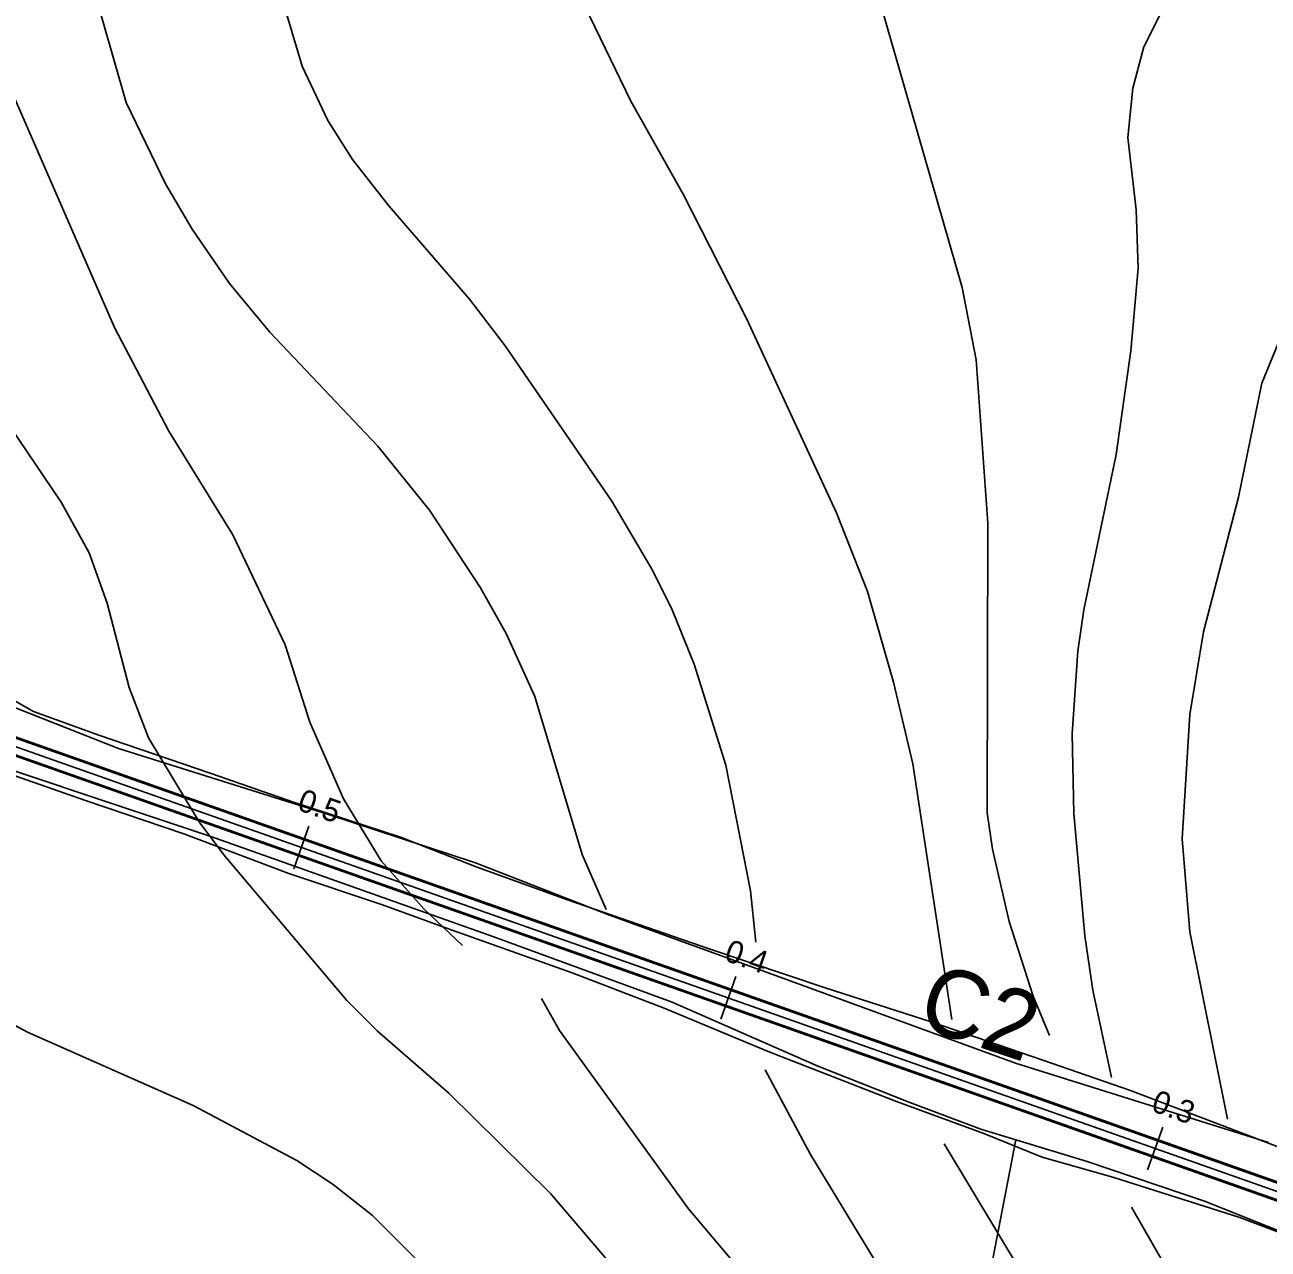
# Model space of a CAD drawing. Extents: x -662620 to -656370, y -1067090 to -1062990.
# Drawn here: x -657170 to -656895.4, y -1064515.5 to -1064245 of the extents above; entities that cross this region are included whole.
import ezdxf

# ---------------------------------------------------------------- set-up
doc = ezdxf.new("R2010")
doc.units = 0
for name, color, linetype in [('Agrotechnicka_opatreni_hrazkovani_a_dulkovani__mulcovani', 7, 'Continuous'), ('CESTA_ZABOR', 7, 'Continuous'), ('Default', 7, 'Continuous'), ('Organizacni_opatreni_ochranne_zatravnení__protierozni_rozmistovani_plodin__osevni_postup__stridani_plodin', 7, 'Continuous'), ('ORNÁ_PŮDA_-_STÁVAJÍCÍ', 7, 'Continuous'), ('OSTATNÍ_PLOCHA_-_STÁVAJÍCÍ', 7, 'Continuous'), ('POLNÍ_CESTA_STÁVAJÍCÍ_-_KRAJ', 7, 'Continuous'), ('POLNÍ_CESTA_STÁVAJÍCÍ_-_OSA', 7, 'Continuous'), ('Popis_objektů_polních_cest_stávajících', 7, 'Continuous'), ('VRSTEVNICE_ZDŮRAZNĚNÁ', 7, 'Continuous'), ('VRSTEVNICE_ZÁKLADNÍ', 7, 'Continuous')]:
    doc.layers.add(name, color=color, linetype=linetype)

msp = doc.modelspace()

# ---------------------------------------------------------------- linework, layer by layer
at = {"layer": 'Agrotechnicka_opatreni_hrazkovani_a_dulkovani__mulcovani'}
msp.add_lwpolyline([(-656895.3, -1064491.92), (-656951.18, -1064474.35), (-657004.79, -1064454.77), (-657040.87, -1064441.71), (-657070.43, -1064430.16), (-657103.16, -1064419.42), (-657149.26, -1064404.86), (-657177.32, -1064393.81)], dxfattribs=at)
at = {"layer": 'CESTA_ZABOR'}
for points in [[(-657303.28, -1064356.06), (-656649.22, -1064586.7), (-656636.72, -1064591.11), (-656637.96, -1064594.64), (-656650.46, -1064590.24), (-657304.53, -1064359.6), (-657303.28, -1064356.06), (-657303.28, -1064356.06)], [(-657303.28, -1064356.06), (-656649.22, -1064586.7), (-656636.72, -1064591.11), (-656637.96, -1064594.64), (-656650.46, -1064590.24), (-657304.53, -1064359.6)]]:
    msp.add_lwpolyline(points, dxfattribs=at)
at = {"layer": 'Organizacni_opatreni_ochranne_zatravnení__protierozni_rozmistovani_plodin__osevni_postup__stridani_plodin'}
for points in [[(-657194.7, -1064402.4), (-657128.9, -1064424.3), (-657066.6, -1064446.4), (-657027, -1064460.9), (-656994.97, -1064475), (-656974.5, -1064483.1), (-656958.8, -1064489), (-656951.1, -1064491.3), (-656957.4, -1064524.1), (-656975.4, -1064588.9), (-656989.4, -1064655.1), (-656996.02, -1064652.53), (-657005.54, -1064649.01), (-657037, -1064633.7), (-657069.2, -1064619.2), (-657106.76, -1064606.84), (-657132.88, -1064599.01), (-657203.03, -1064575.41)], [(-656957.8, -1064688.1), (-656974.5, -1064669.7), (-656985.8, -1064658.1), (-656989.4, -1064655.1), (-656975.4, -1064588.9), (-656957.4, -1064524.1), (-656951.1, -1064491.3), (-656935.34, -1064496.08), (-656909.22, -1064504.92), (-656861.4, -1064524.1), (-656847.4, -1064528.9), (-656814.52, -1064539.56), (-656784.45, -1064548.6), (-656762.2, -1064558), (-656757.6, -1064561.9), (-656755.6, -1064567), (-656755.8, -1064573.2), (-656756.5, -1064615.6), (-656758.9, -1064736.87)]]:
    msp.add_lwpolyline(points, dxfattribs=at)
at = {"layer": 'ORNÁ_PŮDA_-_STÁVAJÍCÍ'}
for p, q in [((-657168.08, -1064396.72), (-657175.64, -1064392.43)), ((-657153.63, -1064401.95), (-657168.08, -1064396.72)), ((-657128.8, -1064410.37), (-657153.63, -1064401.95)), ((-657172.54, -1064410.77), (-657156.61, -1064416.33)), ((-657110.67, -1064416.73), (-657128.8, -1064410.37)), ((-657156.61, -1064416.33), (-657134.89, -1064423.75)), ((-657086.98, -1064424.44), (-657110.67, -1064416.73)), ((-657134.89, -1064423.75), (-657111.64, -1064432.51)), ((-657070.26, -1064431.04), (-657086.98, -1064424.44)), ((-657111.64, -1064432.51), (-657091.17, -1064439.32)), ((-657050.14, -1064438.33), (-657070.26, -1064431.04)), ((-657018.8, -1064449.12), (-657050.14, -1064438.33)), ((-657091.17, -1064439.32), (-657075.62, -1064445.04)), ((-657075.62, -1064445.04), (-657049.11, -1064454.45)), ((-656993.22, -1064457.77), (-657018.8, -1064449.12)), ((-657049.11, -1064454.45), (-657028.79, -1064462.23)), ((-656969.54, -1064465.35), (-656993.22, -1064457.77)), ((-657028.79, -1064462.23), (-657005.82, -1064471.79)), ((-656945.13, -1064473.73), (-656969.54, -1064465.35)), ((-657005.82, -1064471.79), (-656977.46, -1064482.82)), ((-656925.74, -1064480.42), (-656945.13, -1064473.73)), ((-656977.46, -1064482.82), (-656958.19, -1064489.9)), ((-656893.33, -1064492.76), (-656925.74, -1064480.42)), ((-656958.19, -1064489.9), (-656945.25, -1064495.13)), ((-656945.25, -1064495.13), (-656929.69, -1064499.56)), ((-656929.69, -1064499.56), (-656901.62, -1064508.49)), ((-656901.62, -1064508.49), (-656885.61, -1064514.48))]:
    msp.add_line(p, q, dxfattribs=at)
for points in [[(-656893.33, -1064492.76), (-656925.74, -1064480.42), (-656945.13, -1064473.73), (-656969.54, -1064465.35), (-656993.22, -1064457.77), (-657018.8, -1064449.12), (-657050.14, -1064438.33), (-657070.26, -1064431.04), (-657086.98, -1064424.44), (-657110.67, -1064416.73), (-657128.8, -1064410.37), (-657153.63, -1064401.95), (-657168.08, -1064396.72), (-657175.64, -1064392.43)], [(-657172.54, -1064410.77), (-657156.61, -1064416.33), (-657134.89, -1064423.75), (-657111.64, -1064432.51), (-657091.17, -1064439.32), (-657075.62, -1064445.04), (-657049.11, -1064454.45), (-657028.79, -1064462.23), (-657005.82, -1064471.79), (-656977.46, -1064482.82), (-656958.19, -1064489.9), (-656945.25, -1064495.13), (-656929.69, -1064499.56), (-656901.62, -1064508.49), (-656885.61, -1064514.48)]]:
    msp.add_lwpolyline(points, dxfattribs=at)
at = {"layer": 'OSTATNÍ_PLOCHA_-_STÁVAJÍCÍ'}
for p, q in [((-657175.64, -1064392.43), (-657168.08, -1064396.72)), ((-657175.64, -1064392.43), (-657168.08, -1064396.72)), ((-657168.08, -1064396.72), (-657153.63, -1064401.95)), ((-657168.08, -1064396.72), (-657153.63, -1064401.95)), ((-657153.63, -1064401.95), (-657128.8, -1064410.37)), ((-657153.63, -1064401.95), (-657128.8, -1064410.37)), ((-657156.61, -1064416.33), (-657172.54, -1064410.77)), ((-657156.61, -1064416.33), (-657172.54, -1064410.77)), ((-657128.8, -1064410.37), (-657110.67, -1064416.73)), ((-657128.8, -1064410.37), (-657110.67, -1064416.73)), ((-657134.89, -1064423.75), (-657156.61, -1064416.33)), ((-657134.89, -1064423.75), (-657156.61, -1064416.33)), ((-657110.67, -1064416.73), (-657086.98, -1064424.44)), ((-657110.67, -1064416.73), (-657086.98, -1064424.44)), ((-657111.64, -1064432.51), (-657134.89, -1064423.75)), ((-657111.64, -1064432.51), (-657134.89, -1064423.75)), ((-657086.98, -1064424.44), (-657070.26, -1064431.04)), ((-657086.98, -1064424.44), (-657070.26, -1064431.04)), ((-657091.17, -1064439.32), (-657111.64, -1064432.51)), ((-657091.17, -1064439.32), (-657111.64, -1064432.51)), ((-657070.26, -1064431.04), (-657050.14, -1064438.33)), ((-657070.26, -1064431.04), (-657050.14, -1064438.33)), ((-657050.14, -1064438.33), (-657018.8, -1064449.12)), ((-657050.14, -1064438.33), (-657018.8, -1064449.12)), ((-657075.62, -1064445.04), (-657091.17, -1064439.32)), ((-657075.62, -1064445.04), (-657091.17, -1064439.32)), ((-657049.11, -1064454.45), (-657075.62, -1064445.04)), ((-657049.11, -1064454.45), (-657075.62, -1064445.04)), ((-657018.8, -1064449.12), (-656993.22, -1064457.77)), ((-657018.8, -1064449.12), (-656993.22, -1064457.77)), ((-657028.79, -1064462.23), (-657049.11, -1064454.45)), ((-657028.79, -1064462.23), (-657049.11, -1064454.45)), ((-656993.22, -1064457.77), (-656969.54, -1064465.35)), ((-656993.22, -1064457.77), (-656969.54, -1064465.35)), ((-657005.82, -1064471.79), (-657028.79, -1064462.23)), ((-657005.82, -1064471.79), (-657028.79, -1064462.23)), ((-656969.54, -1064465.35), (-656945.13, -1064473.73)), ((-656969.54, -1064465.35), (-656945.13, -1064473.73)), ((-656977.46, -1064482.82), (-657005.82, -1064471.79)), ((-656977.46, -1064482.82), (-657005.82, -1064471.79)), ((-656945.13, -1064473.73), (-656925.74, -1064480.42)), ((-656945.13, -1064473.73), (-656925.74, -1064480.42)), ((-656958.19, -1064489.9), (-656977.46, -1064482.82)), ((-656958.19, -1064489.9), (-656977.46, -1064482.82)), ((-656925.74, -1064480.42), (-656893.33, -1064492.76)), ((-656925.74, -1064480.42), (-656893.33, -1064492.76)), ((-656945.25, -1064495.13), (-656958.19, -1064489.9)), ((-656945.25, -1064495.13), (-656958.19, -1064489.9)), ((-656929.69, -1064499.56), (-656945.25, -1064495.13)), ((-656929.69, -1064499.56), (-656945.25, -1064495.13)), ((-656901.62, -1064508.49), (-656929.69, -1064499.56)), ((-656901.62, -1064508.49), (-656929.69, -1064499.56)), ((-656885.61, -1064514.48), (-656901.62, -1064508.49)), ((-656885.61, -1064514.48), (-656901.62, -1064508.49))]:
    msp.add_line(p, q, dxfattribs=at)
for points in [[(-657175.64, -1064392.43), (-657168.08, -1064396.72), (-657153.63, -1064401.95), (-657128.8, -1064410.37), (-657110.67, -1064416.73), (-657086.98, -1064424.44), (-657070.26, -1064431.04), (-657050.14, -1064438.33), (-657018.8, -1064449.12), (-656993.22, -1064457.77), (-656969.54, -1064465.35), (-656945.13, -1064473.73), (-656925.74, -1064480.42), (-656893.33, -1064492.76)], [(-657175.64, -1064392.43), (-657168.08, -1064396.72), (-657153.63, -1064401.95), (-657128.8, -1064410.37), (-657110.67, -1064416.73), (-657086.98, -1064424.44), (-657070.26, -1064431.04), (-657050.14, -1064438.33), (-657018.8, -1064449.12), (-656993.22, -1064457.77), (-656969.54, -1064465.35), (-656945.13, -1064473.73), (-656925.74, -1064480.42), (-656893.33, -1064492.76)], [(-656885.61, -1064514.48), (-656901.62, -1064508.49), (-656929.69, -1064499.56), (-656945.25, -1064495.13), (-656958.19, -1064489.9), (-656977.46, -1064482.82), (-657005.82, -1064471.79), (-657028.79, -1064462.23), (-657049.11, -1064454.45), (-657075.62, -1064445.04), (-657091.17, -1064439.32), (-657111.64, -1064432.51), (-657134.89, -1064423.75), (-657156.61, -1064416.33), (-657172.54, -1064410.77)], [(-656885.61, -1064514.48), (-656901.62, -1064508.49), (-656929.69, -1064499.56), (-656945.25, -1064495.13), (-656958.19, -1064489.9), (-656977.46, -1064482.82), (-657005.82, -1064471.79), (-657028.79, -1064462.23), (-657049.11, -1064454.45), (-657075.62, -1064445.04), (-657091.17, -1064439.32), (-657111.64, -1064432.51), (-657134.89, -1064423.75), (-657156.61, -1064416.33), (-657172.54, -1064410.77)]]:
    msp.add_lwpolyline(points, dxfattribs=at)
at = {"layer": 'POLNÍ_CESTA_STÁVAJÍCÍ_-_KRAJ'}
for points in [[(-656636.8, -1064591.34), (-656649.3, -1064586.93), (-657303.37, -1064356.3)], [(-656638.05, -1064594.88), (-656650.55, -1064590.47), (-657304.61, -1064359.83)]]:
    msp.add_lwpolyline(points, dxfattribs=at)
at = {"layer": 'POLNÍ_CESTA_STÁVAJÍCÍ_-_OSA'}
for points in [[(-656637.38, -1064592.99), (-656649.88, -1064588.59), (-657303.95, -1064357.95)], [(-657110.59, -1064431.43), (-657107.26, -1064422)], [(-657016.28, -1064464.69), (-657012.95, -1064455.26)], [(-656921.97, -1064497.94), (-656918.64, -1064488.51)]]:
    msp.add_lwpolyline(points, dxfattribs=at)
at = {"layer": 'VRSTEVNICE_ZDŮRAZNĚNÁ'}
for points in [[(-656943.67, -1064468.28), (-656947.29, -1064459.55), (-656952.53, -1064443.12), (-656956.25, -1064427.11), (-656957.39, -1064419.11), (-656957.25, -1064355.08), (-656959.82, -1064319.06), (-656962.96, -1064303.05), (-656981.11, -1064239.87)], [(-657177.08, -1064328.2), (-657161.93, -1064350.5), (-657155.78, -1064361.65), (-657151.78, -1064372.8), (-657146.92, -1064391.38), (-657142.63, -1064402.53), (-657131.48, -1064421.11), (-657126.05, -1064428.4), (-657098.89, -1064460.56), (-657092.17, -1064467.28), (-657076.31, -1064481), (-657053.87, -1064503.15), (-657039.72, -1064519.73), (-657033.14, -1064528.88), (-657020.99, -1064550.04), (-657000.98, -1064582.05), (-656991.83, -1064598.06), (-656980.26, -1064622.07), (-656975.54, -1064634.08), (-656968.82, -1064654.09), (-656965.25, -1064666.81)]]:
    msp.add_lwpolyline(points, dxfattribs=at)
at = {"layer": 'VRSTEVNICE_ZÁKLADNÍ'}
for points in [[(-657178.22, -1064186.13), (-657163.5, -1064214.14), (-657155.64, -1064234.15), (-657147.63, -1064262.17), (-657138.91, -1064280.18), (-657133.05, -1064290.18), (-657124.76, -1064302.19), (-657115.9, -1064312.91), (-657092.03, -1064338.07), (-657080.6, -1064352.22), (-657069.31, -1064369.37), (-657063.59, -1064379.66), (-657057.3, -1064393.38), (-657046.86, -1064428.26), (-657041.58, -1064440.41)], [(-657178.22, -1064186.13), (-657163.5, -1064214.14), (-657155.64, -1064234.15), (-657147.63, -1064262.17), (-657138.91, -1064280.18), (-657133.05, -1064290.18), (-657124.76, -1064302.19), (-657115.9, -1064312.91), (-657092.03, -1064338.07), (-657080.6, -1064352.22), (-657069.31, -1064369.37), (-657063.59, -1064379.66), (-657057.3, -1064393.38), (-657046.86, -1064428.26), (-657041.58, -1064440.41)], [(-657008.5, -1064447.65), (-657009.69, -1064436.32), (-657015.13, -1064408.53), (-657022.14, -1064386.24), (-657027, -1064374.23), (-657031.29, -1064365.65), (-657040.29, -1064350.22), (-657063.87, -1064315.91), (-657071.74, -1064305.62), (-657089.6, -1064285.04), (-657097.61, -1064274.75), (-657103.04, -1064266.17), (-657108.75, -1064254.17), (-657114.33, -1064235.3)], [(-657008.5, -1064447.65), (-657009.69, -1064436.32), (-657015.13, -1064408.53), (-657022.14, -1064386.24), (-657027, -1064374.23), (-657031.29, -1064365.65), (-657040.29, -1064350.22), (-657063.87, -1064315.91), (-657071.74, -1064305.62), (-657089.6, -1064285.04), (-657097.61, -1064274.75), (-657103.04, -1064266.17), (-657108.75, -1064254.17), (-657114.33, -1064235.3)], [(-657048.58, -1064236.16), (-657036.14, -1064261.88), (-657024.57, -1064282.47), (-657010.56, -1064309.91), (-656990.69, -1064352.79), (-656983.83, -1064370.23), (-656978.11, -1064390.24), (-656973.83, -1064408.25), (-656965.25, -1064464.71)], [(-657048.58, -1064236.16), (-657036.14, -1064261.88), (-657024.57, -1064282.47), (-657010.56, -1064309.91), (-656990.69, -1064352.79), (-656983.83, -1064370.23), (-656978.11, -1064390.24), (-656973.83, -1064408.25), (-656965.25, -1064464.71)], [(-656929.99, -1064477.53), (-656934.09, -1064458.27), (-656935.81, -1064446.27), (-656938.24, -1064419.25), (-656938.66, -1064401.67), (-656937.38, -1064383.38), (-656936.09, -1064374.23), (-656928.95, -1064339.92), (-656925.66, -1064317.06), (-656924.09, -1064298.76), (-656924.51, -1064285.9), (-656926.37, -1064269.89), (-656925.23, -1064259.02), (-656922.8, -1064249.88), (-656919.37, -1064243.02)], [(-656929.99, -1064477.53), (-656934.09, -1064458.27), (-656935.81, -1064446.27), (-656938.24, -1064419.25), (-656938.66, -1064401.67), (-656937.38, -1064383.38), (-656936.09, -1064374.23), (-656928.95, -1064339.92), (-656925.66, -1064317.06), (-656924.09, -1064298.76), (-656924.51, -1064285.9), (-656926.37, -1064269.89), (-656925.23, -1064259.02), (-656922.8, -1064249.88), (-656919.37, -1064243.02)], [(-657073.3, -1064448.42), (-657081.88, -1064440.26), (-657091.28, -1064429.66), (-657099.61, -1064415.97), (-657107.04, -1064399.1), (-657112.47, -1064381.95), (-657124.05, -1064357.65), (-657138.2, -1064334.78), (-657150.2, -1064311.91), (-657177.65, -1064249.02)], [(-657073.3, -1064448.42), (-657081.88, -1064440.26), (-657091.28, -1064429.66), (-657099.61, -1064415.97), (-657107.04, -1064399.1), (-657112.47, -1064381.95), (-657124.05, -1064357.65), (-657138.2, -1064334.78), (-657150.2, -1064311.91), (-657177.65, -1064249.02)], [(-656890.21, -1064308.19), (-656896.78, -1064324.2), (-656901.93, -1064349.36), (-656909.65, -1064379.09), (-656912.65, -1064397.38), (-656914.37, -1064424.83), (-656912.65, -1064445.41), (-656904.36, -1064486.72)], [(-656890.21, -1064308.19), (-656896.78, -1064324.2), (-656901.93, -1064349.36), (-656909.65, -1064379.09), (-656912.65, -1064397.38), (-656914.37, -1064424.83), (-656912.65, -1064445.41), (-656904.36, -1064486.72)], [(-656931.19, -1064699.56), (-656928.8, -1064685.82), (-656930.37, -1064661.81), (-656933.8, -1064645.52), (-656936.66, -1064636.94), (-656946.24, -1064616.36), (-656956.67, -1064597.49), (-656977.4, -1064564.9), (-656991.12, -1064546.03), (-657004.56, -1064528.88), (-657023.42, -1064506.58), (-657051.87, -1064467.14), (-657055.87, -1064460.13)], [(-656931.19, -1064699.56), (-656928.8, -1064685.82), (-656930.37, -1064661.81), (-656933.8, -1064645.52), (-656936.66, -1064636.94), (-656946.24, -1064616.36), (-656956.67, -1064597.49), (-656977.4, -1064564.9), (-656991.12, -1064546.03), (-657004.56, -1064528.88), (-657023.42, -1064506.58), (-657051.87, -1064467.14), (-657055.87, -1064460.13)], [(-657039.65, -1064624.07), (-657038.72, -1064614.07), (-657038.86, -1064605.35), (-657040.72, -1064595.49), (-657045.44, -1064580.05), (-657051.29, -1064566.33), (-657064.96, -1064539.32), (-657075.26, -1064525.94), (-657093.18, -1064508.01), (-657101.89, -1064501.15), (-657109.9, -1064495.86), (-657132.77, -1064483.72), (-657169.36, -1064467.56), (-657177.93, -1064462.99)], [(-657039.65, -1064624.07), (-657038.72, -1064614.07), (-657038.86, -1064605.35), (-657040.72, -1064595.49), (-657045.44, -1064580.05), (-657051.29, -1064566.33), (-657064.96, -1064539.32), (-657075.26, -1064525.94), (-657093.18, -1064508.01), (-657101.89, -1064501.15), (-657109.9, -1064495.86), (-657132.77, -1064483.72), (-657169.36, -1064467.56), (-657177.93, -1064462.99)], [(-656905.34, -1064738.61), (-656902.96, -1064733.03), (-656899.36, -1064718.98), (-656896.93, -1064703.83), (-656896.07, -1064690.68), (-656896.64, -1064682.11), (-656898.64, -1064670.1), (-656902.22, -1064656.38), (-656908.08, -1064639.23), (-656916.51, -1064620.36), (-656923.51, -1064608.35), (-656975.26, -1064529.45), (-656996.41, -1064494.58), (-657006.42, -1064475.85)], [(-656905.34, -1064738.61), (-656902.96, -1064733.03), (-656899.36, -1064718.98), (-656896.93, -1064703.83), (-656896.07, -1064690.68), (-656896.64, -1064682.11), (-656898.64, -1064670.1), (-656902.22, -1064656.38), (-656908.08, -1064639.23), (-656916.51, -1064620.36), (-656923.51, -1064608.35), (-656975.26, -1064529.45), (-656996.41, -1064494.58), (-657006.42, -1064475.85)], [(-656966.91, -1064492.22), (-656949.67, -1064520.88), (-656921.23, -1064561.18), (-656880.63, -1064615.79), (-656872.92, -1064628.51), (-656865.05, -1064645.37), (-656859.91, -1064669.81), (-656860.05, -1064690.97), (-656861.05, -1064700.97), (-656863.34, -1064713.27), (-656875.35, -1064763.01), (-656877.49, -1064775.73)], [(-656966.91, -1064492.22), (-656949.67, -1064520.88), (-656921.23, -1064561.18), (-656880.63, -1064615.79), (-656872.92, -1064628.51), (-656865.05, -1064645.37), (-656859.91, -1064669.81), (-656860.05, -1064690.97), (-656861.05, -1064700.97), (-656863.34, -1064713.27), (-656875.35, -1064763.01), (-656877.49, -1064775.73)], [(-656853.23, -1064806.68), (-656853.19, -1064799.88), (-656851.9, -1064787.88), (-656848.33, -1064767.87), (-656842.47, -1064746.43), (-656828.03, -1064703.55), (-656824.17, -1064687.82), (-656822.17, -1064670.96), (-656824.46, -1064653.52), (-656826.46, -1064646.66), (-656829.46, -1064639.8), (-656837.47, -1064626.08), (-656859.77, -1064598.63), (-656873.49, -1064583.2), (-656899.64, -1064547.18), (-656915.8, -1064523.16), (-656925.52, -1064506.16)], [(-656853.23, -1064806.68), (-656853.19, -1064799.88), (-656851.9, -1064787.88), (-656848.33, -1064767.87), (-656842.47, -1064746.43), (-656828.03, -1064703.55), (-656824.17, -1064687.82), (-656822.17, -1064670.96), (-656824.46, -1064653.52), (-656826.46, -1064646.66), (-656829.46, -1064639.8), (-656837.47, -1064626.08), (-656859.77, -1064598.63), (-656873.49, -1064583.2), (-656899.64, -1064547.18), (-656915.8, -1064523.16), (-656925.52, -1064506.16)]]:
    msp.add_lwpolyline(points, dxfattribs=at)

# ---------------------------------------------------------------- texts
at = {"layer": 'Default'}
for s, p in [('0.5', (-657110.07, -1064418.36)), ('0.4', (-657015.74, -1064451.62)), ('0.3', (-656921.44, -1064484.88))]:
    msp.add_text(s, height=5, rotation=340.5761, dxfattribs=at).set_placement(p)
at = {"layer": 'Popis_objektů_polních_cest_stávajících'}
msp.add_text('C2', height=15, rotation=341.6507, dxfattribs=at).set_placement((-656973.46, -1064466.13))

doc.saveas('drawing.dxf')
